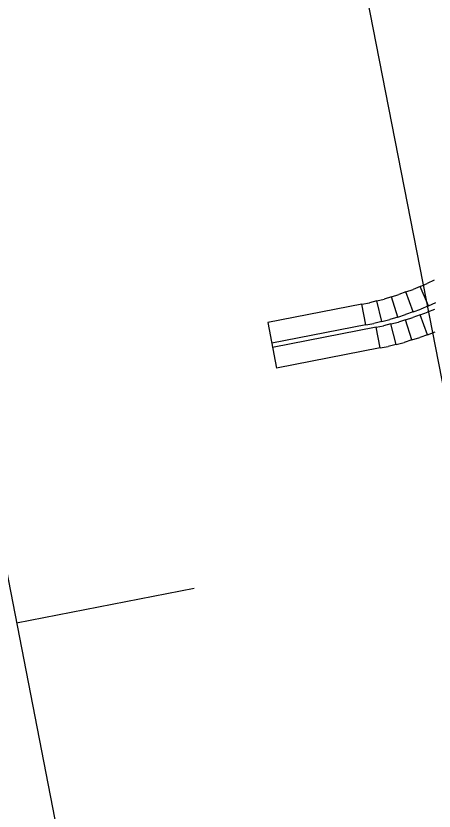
# Model space of a CAD drawing. Extents: x -545258 to -544992, y -1122311 to -1121664.
# Drawn here: x -545208.09 to -545200.15, y -1121953.66 to -1121938.57 of the extents above; entities that cross this region are included whole.
import ezdxf

# ---------------------------------------------------------------- set-up
doc = ezdxf.new("R2010")
doc.units = 0
for name, color, linetype in [('SO18-15-08_def', 7, 'Continuous'), ('SO18-16-03', 7, 'Continuous'), ('Vrstva 10', 7, 'Continuous')]:
    doc.layers.add(name, color=color, linetype=linetype)

msp = doc.modelspace()

# ---------------------------------------------------------------- linework, layer by layer
at = {"layer": 'SO18-15-08_def'}
for p, q in [((-545200.416, -1121943.707), (-545200.283, -1121943.65)), ((-545200.152, -1121943.586), (-545200.283, -1121943.65)), ((-545200.686, -1121943.813), (-545200.822, -1121943.863)), ((-545200.686, -1121943.813), (-545200.549, -1121943.763)), ((-545200.549, -1121944.189), (-545200.686, -1121943.813)), ((-545200.416, -1121943.707), (-545200.549, -1121943.763)), ((-545200.259, -1121944.075), (-545200.416, -1121943.707)), ((-545200.259, -1121944.075), (-545200.416, -1121943.707)), ((-545201.24, -1121943.983), (-545201.099, -1121943.948)), ((-545200.96, -1121943.905), (-545201.099, -1121943.948)), ((-545200.96, -1121943.905), (-545200.822, -1121943.863)), ((-545200.843, -1121944.288), (-545200.96, -1121943.905)), ((-545201.523, -1121944.046), (-545203.311, -1121944.394)), ((-545201.523, -1121944.046), (-545201.38, -1121944.018)), ((-545201.446, -1121944.438), (-545201.523, -1121944.046)), ((-545201.24, -1121943.983), (-545201.38, -1121944.018)), ((-545201.143, -1121944.371), (-545201.24, -1121943.983)), ((-545201.143, -1121944.371), (-545201.24, -1121943.983)), ((-545200.259, -1121944.075), (-545200.402, -1121944.136)), ((-545200.259, -1121944.075), (-545200.117, -1121944.014)), ((-545200.843, -1121944.288), (-545200.695, -1121944.242)), ((-545200.549, -1121944.189), (-545200.695, -1121944.242)), ((-545200.417, -1121944.249), (-545200.553, -1121944.299)), ((-545200.549, -1121944.189), (-545200.402, -1121944.136)), ((-545200.417, -1121944.249), (-545200.28, -1121944.199)), ((-545200.28, -1121944.625), (-545200.417, -1121944.249)), ((-545200.147, -1121944.143), (-545200.28, -1121944.199)), ((-545203.311, -1121944.394), (-545203.143, -1121945.257)), ((-545201.446, -1121944.438), (-545201.294, -1121944.409)), ((-545201.143, -1121944.371), (-545201.294, -1121944.409)), ((-545201.143, -1121944.371), (-545200.992, -1121944.333)), ((-545200.971, -1121944.419), (-545201.112, -1121944.454)), ((-545200.843, -1121944.288), (-545200.992, -1121944.333)), ((-545200.971, -1121944.419), (-545200.83, -1121944.384)), ((-545200.874, -1121944.807), (-545200.971, -1121944.419)), ((-545200.874, -1121944.807), (-545200.971, -1121944.419)), ((-545200.692, -1121944.341), (-545200.83, -1121944.384)), ((-545200.692, -1121944.341), (-545200.553, -1121944.299)), ((-545200.574, -1121944.724), (-545200.692, -1121944.341)), ((-545201.446, -1121944.438), (-545203.235, -1121944.787)), ((-545201.254, -1121944.482), (-545203.219, -1121944.865)), ((-545201.254, -1121944.482), (-545201.112, -1121944.454)), ((-545201.177, -1121944.874), (-545201.254, -1121944.482)), ((-545200.28, -1121944.625), (-545200.134, -1121944.572)), ((-545200.574, -1121944.724), (-545200.723, -1121944.769)), ((-545200.574, -1121944.724), (-545200.426, -1121944.678)), ((-545200.28, -1121944.625), (-545200.426, -1121944.678)), ((-545201.177, -1121944.874), (-545203.143, -1121945.257)), ((-545201.177, -1121944.874), (-545201.025, -1121944.845)), ((-545200.874, -1121944.807), (-545201.025, -1121944.845)), ((-545200.874, -1121944.807), (-545200.723, -1121944.769))]:
    msp.add_line(p, q, dxfattribs=at)
at = {"layer": 'SO18-16-03'}
msp.add_lwpolyline([(-545203.55, -1121897.655), (-545209.426, -1121898.809), (-545208.358, -1121904.507), (-545203.934, -1121927.17), (-545203.066, -1121927.008), (-545201.304, -1121935.983), (-545201.844, -1121936.082), (-545196.986, -1121960.894)], dxfattribs=at)
at = {"layer": 'Vrstva 10'}
for p, q in [((-545258.291, -1121692.439), (-545137.778, -1122310.805)), ((-545208.078, -1121950.092), (-545204.709, -1121949.435))]:
    msp.add_line(p, q, dxfattribs=at)

doc.saveas('drawing.dxf')
